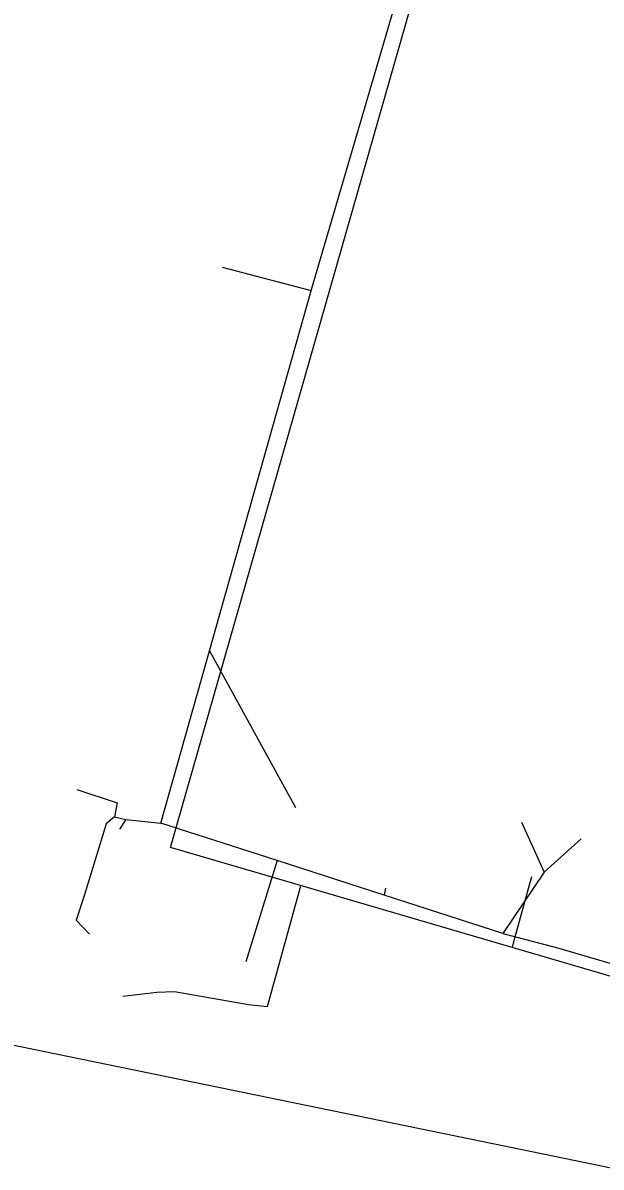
# Model space of a CAD drawing. Extents: x -595540 to -593988, y -1160850 to -1159202.
# Drawn here: x -595456.8 to -595415, y -1159473.9 to -1159391.3 of the extents above; entities that cross this region are included whole.
import ezdxf

# ---------------------------------------------------------------- set-up
doc = ezdxf.new("R2010")
doc.units = 0
for name, color, linetype in [('BVK-VODOVOD_trasa sítě', 7, 'Continuous'), ('DSP-JEDNOTNA-BVK_trasa sítě', 7, 'Continuous'), ('DSP-VODOVOD-BVK_trasa sítě', 7, 'Continuous')]:
    doc.layers.add(name, color=color, linetype=linetype)

msp = doc.modelspace()

# ---------------------------------------------------------------- linework, layer by layer
at = {"layer": 'BVK-VODOVOD_trasa sítě'}
msp.add_lwpolyline([(-595484.675, -1159459.527), (-595467.511, -1159463.005), (-595453.419, -1159465.901), (-595420.939, -1159472.575), (-595389.463, -1159479.043), (-595361.874, -1159484.712), (-595336.445, -1159489.937), (-595310.435, -1159495.281), (-595291.025, -1159499.278), (-595285.285, -1159512.162), (-595286.843, -1159519.601), (-595286.919, -1159519.995)], dxfattribs=at)
at = {"layer": 'DSP-JEDNOTNA-BVK_trasa sítě'}
for p, q in [((-595435.92, -1159410.51), (-595428.915, -1159386.623)), ((-595442.38, -1159408.9), (-595435.938, -1159410.574)), ((-595443.295, -1159436.602), (-595435.92, -1159410.51)), ((-595446.81, -1159449.04), (-595443.295, -1159436.602)), ((-595443.295, -1159436.602), (-595437.07, -1159447.93)), ((-595452.86, -1159446.63), (-595449.96, -1159447.57)), ((-595449.96, -1159447.57), (-595450.16, -1159448.59)), ((-595450.16, -1159448.59), (-595450.75, -1159449.1)), ((-595450.16, -1159448.59), (-595449.33, -1159448.78)), ((-595449.33, -1159448.78), (-595449.784, -1159449.478)), ((-595449.33, -1159448.78), (-595446.81, -1159449.04)), ((-595438.401, -1159451.752), (-595446.81, -1159449.04)), ((-595420.75, -1159448.98), (-595419.1, -1159452.58)), ((-595450.75, -1159449.1), (-595452.35, -1159454.3)), ((-595416.45, -1159450.17), (-595419.1, -1159452.58)), ((-595438.401, -1159451.752), (-595440.658, -1159459.063)), ((-595430.669, -1159454.246), (-595438.401, -1159451.752)), ((-595419.1, -1159452.58), (-595422.1, -1159457.01)), ((-595430.57, -1159453.74), (-595430.669, -1159454.246)), ((-595452.35, -1159454.3), (-595452.91, -1159456.05)), ((-595422.1, -1159457.01), (-595430.669, -1159454.246)), ((-595452.91, -1159456.05), (-595451.961, -1159457.07)), ((-595422.1, -1159457.01), (-595418.06, -1159458.08)), ((-595418.06, -1159458.08), (-595411.47, -1159460.01))]:
    msp.add_line(p, q, dxfattribs=at)
at = {"layer": 'DSP-VODOVOD-BVK_trasa sítě'}
for points in [[(-595379.134, -1159470.409), (-595379.662, -1159470.254), (-595421.432, -1159458.031), (-595436.705, -1159453.562), (-595446.094, -1159450.814), (-595422.467, -1159368.036), (-595411.279, -1159369.255), (-595396.786, -1159370.834), (-595395.681, -1159371.148), (-595380.995, -1159375.32), (-595380.051, -1159375.588), (-595353.435, -1159383.149), (-595324.446, -1159391.385), (-595296.456, -1159399.336), (-595284.221, -1159402.812), (-595267.327, -1159407.611), (-595266.711, -1159407.786), (-595258.475, -1159410.126), (-595258.129, -1159410.224), (-595263.227, -1159428.171), (-595250.74, -1159433.612)], [(-595420.02, -1159452.92), (-595421.339, -1159457.72), (-595421.432, -1159458.031)], [(-595436.705, -1159453.562), (-595436.763, -1159453.774), (-595439.11, -1159462.32)], [(-595439.11, -1159462.32), (-595440.46, -1159462.17), (-595445.81, -1159461.24), (-595447.08, -1159461.27), (-595449.54, -1159461.58)]]:
    msp.add_lwpolyline(points, dxfattribs=at)

doc.saveas('drawing.dxf')
